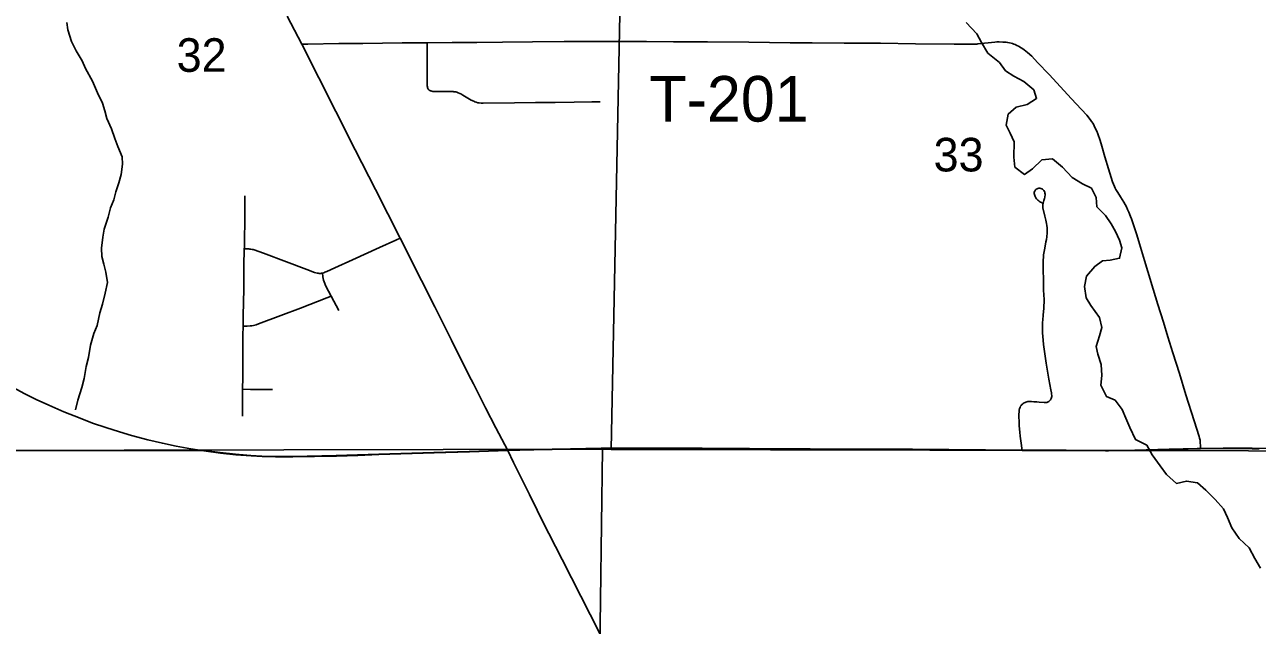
# Model space of a CAD drawing. Extents: x 0 to 34, y 0 to 22.
# Drawn here: x 4.357 to 5.125, y 14.635 to 15.009 of the extents above; entities that cross this region are included whole.
import ezdxf

# ---------------------------------------------------------------- set-up
doc = ezdxf.new("R2010")
doc.units = 0
for name, color, linetype in [('GM_X_Corporation', 7, 'Continuous'), ('GM_X_Minor_River', 7, 'Continuous'), ('GM_X_Section_Text', 7, 'Continuous'), ('GM_X_State_Route', 7, 'Continuous'), ('GM_X_Township_Road', 7, 'Continuous'), ('GM_X_Township_Road_Text', 7, 'Continuous'), ('GM_X_US_Route', 7, 'Continuous')]:
    doc.layers.add(name, color=color, linetype=linetype)

msp = doc.modelspace()

# ---------------------------------------------------------------- linework, layer by layer
at = {"layer": 'GM_X_Corporation'}
for points in [[(4.22309, 15.24934), (4.73217, 15.24548), (4.72231, 14.74459), (4.71681, 14.74463), (4.22002, 14.74366), (4.21755, 14.74349)], [(5.2282, 15.24475), (5.21872, 14.74348), (4.72231, 14.74459), (4.73217, 15.24548)], [(4.22002, 14.74366), (4.71681, 14.74463), (4.71006, 14.22819), (4.59279, 14.23021), (4.59522, 14.40053), (4.21532, 14.39943)], [(4.71681, 14.74463), (4.72231, 14.74459), (5.21872, 14.74348), (5.2152, 14.23041), (4.71006, 14.22819)]]:
    msp.add_lwpolyline(points, close=True, dxfattribs=at)
msp.add_lwpolyline([(5.13683, 14.74511), (5.12161, 14.74524), (5.10359, 14.74533), (5.08937, 14.74511), (5.08743, 14.74509), (5.07002, 14.74462), (5.04859, 14.74407), (5.03213, 14.7439), (5.00572, 14.74411), (4.97817, 14.74416), (4.91, 14.74463), (4.86308, 14.74479), (4.84631, 14.7449), (4.8084, 14.74513), (4.77888, 14.74527), (4.75309, 14.7453), (4.71611, 14.74527), (4.69685, 14.74501), (4.67389, 14.74448), (4.65771, 14.74411), (4.63388, 14.74328), (4.61181, 14.74264), (4.57743, 14.74155), (4.56428, 14.74111), (4.55092, 14.74069), (4.52389, 14.74019), (4.51302, 14.74018), (4.50464, 14.74039), (4.49783, 14.74076), (4.48824, 14.74155), (4.47866, 14.74255), (4.47005, 14.74369), (4.46985, 14.74372), (4.0958, 14.74406)], dxfattribs=at)
msp.add_lwpolyline([(5.13683, 14.74511), (5.12161, 14.74524), (5.10359, 14.74533), (5.08937, 14.74511), (5.08743, 14.74509), (5.07002, 14.74462), (5.04859, 14.74407), (5.03213, 14.7439), (5.00572, 14.74411), (4.97817, 14.74416), (4.91, 14.74463), (4.86308, 14.74479), (4.84631, 14.7449), (4.8084, 14.74513), (4.77888, 14.74527), (4.75309, 14.7453), (4.71611, 14.74527), (4.69685, 14.74501), (4.67389, 14.74448), (4.65771, 14.74411), (4.63388, 14.74328), (4.61181, 14.74264), (4.57743, 14.74155), (4.56428, 14.74111), (4.55092, 14.74069), (4.52389, 14.74019), (4.51302, 14.74018), (4.50464, 14.74039), (4.49783, 14.74076), (4.48824, 14.74155), (4.47866, 14.74255), (4.47005, 14.74369), (4.46985, 14.74372), (4.0958, 14.74406)], dxfattribs=at)
at = {"layer": 'GM_X_Minor_River'}
for points in [[(4.38307, 15.01072), (4.3838, 15.00597), (4.38602, 14.99875), (4.38882, 14.99303), (4.39257, 14.98674), (4.39462, 14.98198), (4.39912, 14.97398), (4.4021, 14.96675), (4.40528, 14.96027), (4.40677, 14.95552), (4.40806, 14.95077), (4.41086, 14.94429), (4.4129, 14.9384), (4.41495, 14.93326), (4.41756, 14.92698), (4.41772, 14.92223), (4.41691, 14.91598), (4.41554, 14.91068), (4.41361, 14.905), (4.41243, 14.90008), (4.41031, 14.89516), (4.40875, 14.88929), (4.40642, 14.88191), (4.40562, 14.87679), (4.40462, 14.86997), (4.40496, 14.86484)], [(4.94355, 15.01066), (4.95013, 15.00359)], [(4.95013, 15.00359), (4.95294, 14.99826), (4.95707, 14.99159), (4.96423, 14.98565), (4.96799, 14.9805), (4.97309, 14.97724), (4.97952, 14.97378), (4.98555, 14.96861), (4.98741, 14.96328), (4.9815, 14.95953), (4.97466, 14.95787), (4.96969, 14.95355), (4.96831, 14.94654), (4.97093, 14.94159), (4.97336, 14.93625), (4.97329, 14.92677), (4.97381, 14.9205), (4.97985, 14.9159), (4.98481, 14.91947), (4.99073, 14.92493), (4.99738, 14.92564), (5.00341, 14.92047), (5.00963, 14.91397), (5.01605, 14.91013), (5.02153, 14.90743), (5.02453, 14.90153), (5.02486, 14.89583), (5.03032, 14.89029), (5.03389, 14.88514), (5.03651, 14.88038), (5.03894, 14.87486), (5.04042, 14.8701), (5.03905, 14.86366), (5.03316, 14.86257), (5.02841, 14.86203), (5.02364, 14.85865), (5.01847, 14.85243), (5.01729, 14.84618), (5.01819, 14.83896), (5.02119, 14.8342), (5.02663, 14.82676), (5.02792, 14.82049), (5.02655, 14.81538), (5.02442, 14.80875), (5.02552, 14.804), (5.02756, 14.79753), (5.02808, 14.7907), (5.02747, 14.78463), (5.03083, 14.77759), (5.03631, 14.77527), (5.04063, 14.76936), (5.04306, 14.76403), (5.04549, 14.75813), (5.04904, 14.7507), (5.05603, 14.74723), (5.0594, 14.74114), (5.06447, 14.73427), (5.06823, 14.72893), (5.07464, 14.72338), (5.08072, 14.72485), (5.08754, 14.72366), (5.09282, 14.71907), (5.09866, 14.71333), (5.10374, 14.70741), (5.10636, 14.70208), (5.10897, 14.69561), (5.11366, 14.68912), (5.11988, 14.68319), (5.12344, 14.67653), (5.12681, 14.67043)], [(4.40496, 14.86484), (4.40607, 14.86009), (4.40736, 14.85496), (4.40845, 14.8485), (4.40688, 14.84187), (4.40532, 14.83506), (4.40357, 14.82957), (4.40199, 14.8218), (4.39987, 14.81669), (4.39792, 14.8095), (4.39653, 14.80192), (4.39517, 14.79624), (4.39397, 14.78866), (4.39241, 14.78317), (4.38989, 14.77522), (4.38852, 14.76916)]]:
    msp.add_lwpolyline(points, dxfattribs=at)
at = {"layer": 'GM_X_State_Route'}
for points in [[(4.63513, 14.78804), (4.62949, 14.79912), (4.62275, 14.8126), (4.6123, 14.83341), (4.60399, 14.84985), (4.5908, 14.87618), (4.57544, 14.9065), (4.56285, 14.93134), (4.5508, 14.95519), (4.52948, 14.99711), (4.52047, 15.01464)], [(4.65782, 14.74384), (4.65039, 14.75808), (4.64406, 14.77042), (4.63649, 14.78538), (4.63513, 14.78804)], [(4.68346, 14.69214), (4.68102, 14.69697), (4.67139, 14.71637), (4.6615, 14.7364), (4.65782, 14.74384)], [(4.71777, 14.6248), (4.70926, 14.6416), (4.69168, 14.6759), (4.68346, 14.69214)]]:
    msp.add_lwpolyline(points, dxfattribs=at)
at = {"layer": 'GM_X_Township_Road'}
msp.add_line((4.55256, 14.8311), (4.54782, 14.84006), dxfattribs=at)
for points in [[(4.52948, 14.99711), (4.53331, 14.99717), (4.55254, 14.99746), (4.56753, 14.99759), (4.59195, 14.99785), (4.60754, 14.99795)], [(4.60754, 14.99795), (4.6231, 14.99817), (4.63864, 14.99826), (4.65457, 14.99837), (4.67319, 14.99851), (4.69298, 14.99873), (4.7159, 14.99878), (4.74422, 14.99868), (4.76118, 14.99861), (4.77725, 14.99855)], [(4.60754, 14.99795), (4.60771, 14.98529), (4.6077, 14.97236), (4.60772, 14.97119), (4.60779, 14.97057), (4.60788, 14.97003), (4.60804, 14.96958), (4.60825, 14.96917), (4.60847, 14.96888), (4.60883, 14.96851), (4.60921, 14.96827), (4.60957, 14.9681), (4.60993, 14.96794), (4.61056, 14.96773), (4.61112, 14.96763), (4.61175, 14.96757), (4.6154, 14.96753), (4.62279, 14.96758), (4.62376, 14.96753), (4.62423, 14.96749), (4.62465, 14.96745), (4.62539, 14.96731), (4.62615, 14.9671), (4.62697, 14.96683), (4.6279, 14.96646), (4.62866, 14.96607), (4.62981, 14.96542), (4.6351, 14.96229), (4.63671, 14.96151), (4.63741, 14.96118), (4.63819, 14.96089), (4.63909, 14.96065), (4.64, 14.96052), (4.64135, 14.96044), (4.64259, 14.96044), (4.66198, 14.96065), (4.67504, 14.9607), (4.68747, 14.96082), (4.69931, 14.96095), (4.71015, 14.96108), (4.71545, 14.96108)], [(4.77725, 14.99855), (4.78227, 14.99853), (4.80805, 14.9983), (4.83384, 14.99803), (4.84751, 14.99791), (4.8674, 14.99775), (4.89008, 14.99764), (4.91192, 14.99742), (4.93591, 14.99714), (4.94809, 14.9971), (4.94948, 14.99715), (4.95008, 14.99719)], [(4.95008, 14.99719), (4.95068, 14.99723), (4.96133, 14.99846), (4.96268, 14.99855), (4.964, 14.99855), (4.9663, 14.99846), (4.96741, 14.99838), (4.96848, 14.9983), (4.9693, 14.99818), (4.97041, 14.99797), (4.97144, 14.99773), (4.97226, 14.99748), (4.97321, 14.99715), (4.97399, 14.99682), (4.9751, 14.99633), (4.97617, 14.9958), (4.97782, 14.99489), (4.97876, 14.99427), (4.97971, 14.99358), (4.98168, 14.99201), (4.98436, 14.98955), (4.98802, 14.98568), (4.99513, 14.97812), (5.0022, 14.9706), (5.00899, 14.96332), (5.01541, 14.95645), (5.01862, 14.95288), (5.0208, 14.95021), (5.02166, 14.94901), (5.02252, 14.94761), (5.02327, 14.94626), (5.02417, 14.94445), (5.02487, 14.94289), (5.02553, 14.94124), (5.02693, 14.93717), (5.028, 14.93364), (5.02997, 14.92698), (5.03215, 14.91941), (5.03376, 14.91398), (5.03462, 14.91139), (5.03524, 14.90983), (5.03589, 14.90832), (5.03631, 14.90745), (5.0368, 14.9065), (5.03796, 14.90461), (5.0396, 14.90189), (5.04166, 14.89861), (5.0433, 14.89573), (5.04409, 14.89417), (5.04486, 14.89248), (5.04598, 14.88972), (5.04655, 14.88821), (5.04721, 14.88639), (5.04976, 14.87821), (5.05145, 14.87266), (5.05466, 14.86226), (5.05676, 14.85552), (5.06009, 14.84437), (5.06302, 14.83492), (5.06643, 14.82382), (5.06923, 14.81481), (5.07231, 14.80478), (5.07635, 14.79195), (5.08046, 14.77859), (5.08566, 14.76227), (5.08861, 14.75269), (5.08894, 14.75158), (5.08923, 14.75034), (5.08939, 14.74874), (5.08943, 14.74689), (5.08948, 14.74484)], [(4.49368, 14.86949), (4.49371, 14.8707), (4.49393, 14.89183), (4.49405, 14.90269)], [(4.97828, 14.74388), (4.97746, 14.74995), (4.9772, 14.75273), (4.97689, 14.7552), (4.97658, 14.75921), (4.97642, 14.76193), (4.9763, 14.76479), (4.97628, 14.76623), (4.97643, 14.76822), (4.97657, 14.76905), (4.97679, 14.77005), (4.97706, 14.77075), (4.9774, 14.77146), (4.97778, 14.77199), (4.97814, 14.77245), (4.97854, 14.77283), (4.97907, 14.77325), (4.97957, 14.77355), (4.98015, 14.77385), (4.98076, 14.77407), (4.98133, 14.77423), (4.98199, 14.77433), (4.98287, 14.77441), (4.98425, 14.77435), (4.98567, 14.77427), (4.98752, 14.77411), (4.98901, 14.77396), (4.99211, 14.77369), (4.99289, 14.77372), (4.99365, 14.77385), (4.99423, 14.77405), (4.9949, 14.7744), (4.99546, 14.77483), (4.99597, 14.77536), (4.99634, 14.77588), (4.99655, 14.77631), (4.99669, 14.77697), (4.99677, 14.77752), (4.99677, 14.7782), (4.99669, 14.77901), (4.99656, 14.77986), (4.99622, 14.78175), (4.995, 14.78834), (4.99332, 14.79837), (4.99171, 14.80988), (4.99146, 14.8126), (4.99124, 14.815), (4.99109, 14.81712), (4.99097, 14.81946), (4.99096, 14.82189), (4.99106, 14.82375), (4.99117, 14.82518), (4.99146, 14.82843), (4.99182, 14.83242), (4.99203, 14.83805), (4.99177, 14.84389), (4.99167, 14.85039), (4.99152, 14.85631), (4.99144, 14.85976), (4.99149, 14.86243), (4.9916, 14.86441), (4.99177, 14.86576), (4.99235, 14.86889), (4.99276, 14.87132), (4.99321, 14.87393), (4.99346, 14.87547), (4.99366, 14.87707), (4.99387, 14.87946), (4.99399, 14.88114), (4.99395, 14.88258), (4.99374, 14.8841), (4.9935, 14.88537), (4.99305, 14.8874), (4.9925, 14.88993), (4.99135, 14.89507), (4.99123, 14.89568), (4.99117, 14.89617), (4.99117, 14.89679), (4.99127, 14.8974), (4.99144, 14.89806), (4.99167, 14.8988), (4.99189, 14.8996), (4.9921, 14.90033), (4.9923, 14.90096), (4.99245, 14.90166), (4.99255, 14.90222), (4.99263, 14.90292), (4.99265, 14.90358), (4.99259, 14.90417), (4.99248, 14.9048), (4.99234, 14.90532), (4.99195, 14.90598), (4.99156, 14.90641), (4.99109, 14.90678), (4.99066, 14.90703), (4.99, 14.90723), (4.98946, 14.90732), (4.98885, 14.90732), (4.98823, 14.90719), (4.98766, 14.90699), (4.98716, 14.90672), (4.98675, 14.90635), (4.98646, 14.906), (4.98622, 14.90559), (4.98608, 14.90522), (4.98592, 14.90463), (4.98593, 14.90404), (4.98603, 14.90341), (4.98624, 14.90277), (4.98652, 14.90213), (4.98696, 14.90141), (4.98741, 14.90076), (4.98788, 14.90018), (4.98823, 14.89981), (4.98868, 14.8994), (4.98931, 14.89893), (4.98971, 14.89866), (4.99036, 14.89836), (4.99113, 14.8981)], [(4.54244, 14.85444), (4.54314, 14.85466), (4.54392, 14.85495), (4.54505, 14.85541), (4.55001, 14.85763), (4.56111, 14.86273), (4.57789, 14.8703), (4.588, 14.87491), (4.5908, 14.87618)], [(4.49297, 14.82144), (4.49306, 14.82777), (4.49332, 14.84454), (4.49348, 14.8589), (4.49368, 14.86949)], [(4.49368, 14.86949), (4.49548, 14.86949), (4.49647, 14.86949), (4.49719, 14.86944), (4.49784, 14.86935), (4.49851, 14.86923), (4.49915, 14.86907), (4.49986, 14.86886), (4.50566, 14.86681), (4.52005, 14.86143), (4.53255, 14.85673), (4.53752, 14.85488), (4.53826, 14.85465), (4.53906, 14.85444), (4.53972, 14.85434), (4.54037, 14.85428), (4.54106, 14.85428), (4.54169, 14.85433), (4.54244, 14.85444)], [(4.54782, 14.84006), (4.54457, 14.84638), (4.54349, 14.84893), (4.5431, 14.84997), (4.54286, 14.851), (4.54269, 14.85219), (4.54244, 14.85444)], [(4.49297, 14.82144), (4.49542, 14.82144), (4.49727, 14.82152), (4.49842, 14.82164), (4.49939, 14.82182), (4.50101, 14.82226), (4.50257, 14.82279), (4.51645, 14.82794), (4.52868, 14.83263), (4.545, 14.83896), (4.54782, 14.84006)], [(4.49259, 14.78201), (4.49269, 14.78938), (4.49286, 14.81556), (4.49297, 14.82144)], [(4.49247, 14.76519), (4.49252, 14.77271), (4.49259, 14.78201)], [(4.49259, 14.78201), (4.49747, 14.78195), (4.5068, 14.78193), (4.51129, 14.78192)]]:
    msp.add_lwpolyline(points, dxfattribs=at)
at = {"layer": 'GM_X_US_Route'}
msp.add_line((4.65782, 14.74384), (4.6654, 14.74401), dxfattribs=at)
for points in [[(4.34961, 14.78313), (4.357, 14.77918), (4.36396, 14.77575), (4.37186, 14.77212), (4.38125, 14.76803), (4.39132, 14.76393), (4.39916, 14.76097), (4.40737, 14.75813), (4.41595, 14.7554), (4.4234, 14.75323), (4.43361, 14.75053), (4.44267, 14.74837), (4.45117, 14.7466), (4.46034, 14.74495), (4.46996, 14.74344)], [(4.46996, 14.74344), (4.47878, 14.74228), (4.48835, 14.74127), (4.49794, 14.74049), (4.50475, 14.74012), (4.51313, 14.7399), (4.524, 14.73992), (4.55103, 14.74042), (4.56439, 14.74084), (4.57754, 14.74128), (4.61193, 14.74237), (4.63399, 14.743), (4.65782, 14.74384)], [(4.6654, 14.74401), (4.674, 14.74421), (4.69697, 14.74474), (4.70042, 14.74478)], [(4.70042, 14.74478), (4.71622, 14.745), (4.75321, 14.74503), (4.779, 14.74499), (4.80851, 14.74486), (4.84642, 14.74462), (4.86319, 14.74451), (4.91011, 14.74435), (4.97828, 14.74388), (5.00583, 14.74383), (5.03025, 14.74364)], [(5.03025, 14.74364), (5.03224, 14.74362), (5.0487, 14.74379), (5.07013, 14.74435), (5.08754, 14.74481), (5.08948, 14.74484), (5.1037, 14.74505), (5.12172, 14.74497), (5.12614, 14.74493)]]:
    msp.add_lwpolyline(points, dxfattribs=at)

# ---------------------------------------------------------------- texts
at = {"layer": 'GM_X_Section_Text'}
for s, p in [('32', (4.45152, 14.97988)), ('33', (4.92319, 14.9178))]:
    msp.add_text(s, height=0.020928, rotation=0.00001, dxfattribs=at).set_placement(p)
at = {"layer": 'GM_X_Township_Road_Text'}
msp.add_text('T-201', height=0.028409, rotation=0.00001, dxfattribs=at).set_placement((4.74611, 14.94887))

doc.saveas('drawing.dxf')
